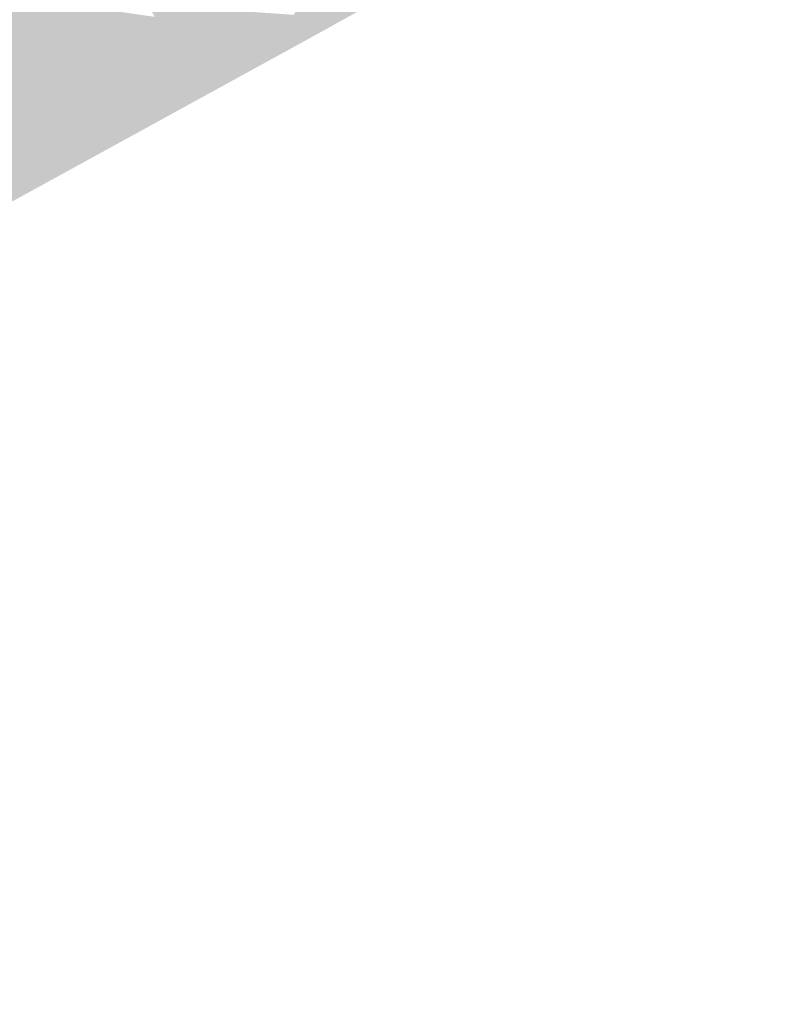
# Model space of a CAD drawing. Header units: metres. Extents: x 164696 to 183842, y 382615 to 387356.
# Tile 515 of 656: x 182669.66 to 182672.43, y 386614.07 to 386617.67. Entities that reach past the tile are written whole.
import ezdxf

# ---------------------------------------------------------------- set-up
doc = ezdxf.new("R2010")
doc.units = ezdxf.units.M
doc.layers.add('C3D-SURFACE_TINSURFACE', color=7, linetype='Continuous')

msp = doc.modelspace()

# ---------------------------------------------------------------- linework, layer by layer
at = {"layer": 'C3D-SURFACE_TINSURFACE', "color": 11, "linetype": 'Continuous', "lineweight": -3, "true_color": 0xff8585}
for points in [[(182671.2523, 386618.6609), (182670.9422, 386618.5835), (182670.6832, 386617.6401)], [(182671.2523, 386618.6609), (182670.6832, 386617.6401), (182670.7098, 386617.596)], [(182672.43, 386618.5486), (182671.2523, 386618.6609), (182670.7098, 386617.596)], [(182670.6832, 386617.6401), (182670.9422, 386618.5835), (182670.936, 386618.5801)], [(182670.6832, 386617.6401), (182670.936, 386618.5801), (182670.7201, 386617.7939)], [(182670.6565, 386617.6842), (182670.6832, 386617.6401), (182670.7201, 386617.7939)], [(182670.6832, 386617.6401), (182670.6565, 386617.6842), (182670.1223, 386617.7208)], [(182670.6832, 386617.6401), (182670.1223, 386617.7208), (182670.1356, 386617.6987)], [(182670.7098, 386617.596), (182670.6832, 386617.6401), (182670.1356, 386617.6987)], [(182670.7098, 386617.596), (182670.1356, 386617.6987), (182670.1489, 386617.6767)], [(182670.7098, 386617.596), (182670.1489, 386617.6767), (182670.4548, 386617.4704)], [(182670.7098, 386617.596), (182670.3042, 386617.3764), (182669.9064, 386617.1554)], [(182670.7098, 386617.596), (182670.4548, 386617.4704), (182669.9179, 386617.1757)], [(182670.7098, 386617.596), (182669.9179, 386617.1757), (182670.3042, 386617.3764)]]:
    msp.add_solid(points, dxfattribs=at)
at = {"layer": 'C3D-SURFACE_TINSURFACE', "color": 1, "linetype": 'Continuous', "lineweight": -3, "true_color": 0xe60000}
for points in [[(182670.1489, 386617.6767), (182669.5881, 386617.7574), (182669.18, 386616.8424)], [(182670.1489, 386617.6767), (182669.18, 386616.8424), (182670.4548, 386617.4704)], [(182669.9179, 386617.1757), (182670.4548, 386617.4704), (182669.18, 386616.8424)], [(182669.9064, 386617.1554), (182670.3042, 386617.3764), (182665.8436, 386614.9615)], [(182669.9179, 386617.1757), (182665.8436, 386614.9615), (182670.3042, 386617.3764)], [(182669.9064, 386617.1554), (182665.8436, 386614.9615), (182664.2826, 386614.0717)], [(182669.9179, 386617.1757), (182667.5422, 386615.9148), (182665.8436, 386614.9615)], [(182669.9179, 386617.1757), (182669.18, 386616.8424), (182667.5422, 386615.9148)]]:
    msp.add_solid(points, dxfattribs=at)

doc.saveas('drawing.dxf')
